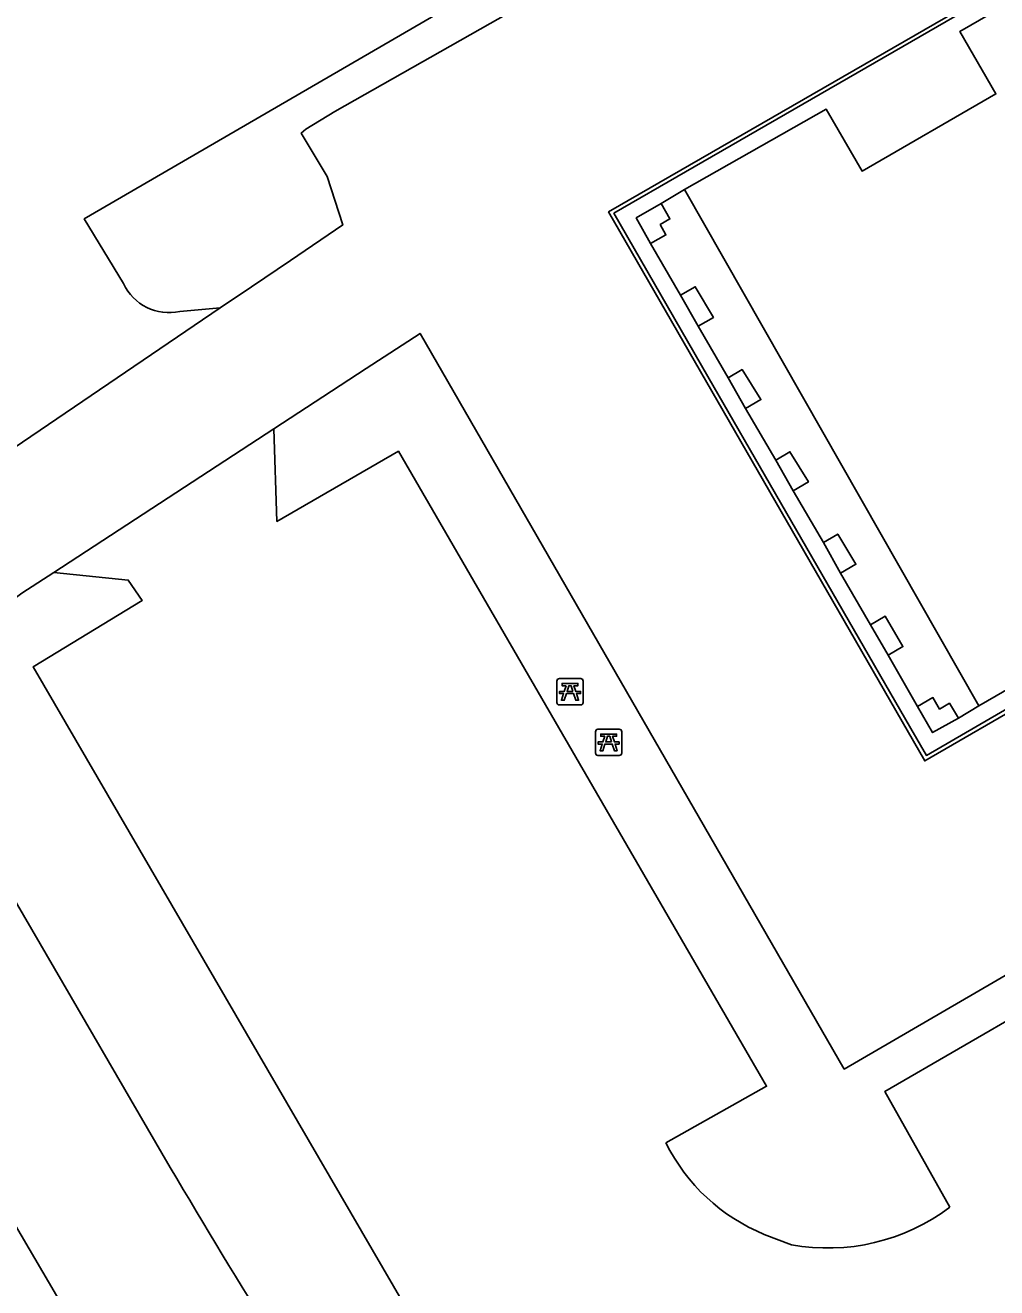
# Model space of a CAD drawing. Extents: x 155018 to 156648, y 383980 to 385733.
# Drawn here: x 155971.85 to 156008.65, y 384842.71 to 384890.53 of the extents above; entities that cross this region are included whole.
import ezdxf

# ---------------------------------------------------------------- set-up
doc = ezdxf.new("R2010")
doc.units = 0
for name, color, linetype in [('IMGEO_Lijnafwatering', 7, 'Continuous'), ('IMGEO_Pand', 7, 'Continuous'), ('IMGEO_Pand_overbouw', 7, 'Continuous'), ('IMGEO_Parkeervlak_gesloten', 7, 'Continuous'), ('IMGEO_Parkeervlak_open', 7, 'Continuous'), ('IMGEO_Picknicktafel', 7, 'Continuous'), ('IMGEO_Rijbaan_lokaal_gesloten', 7, 'Continuous'), ('IMGEO_Voetpad_open', 7, 'Continuous')]:
    doc.layers.add(name, color=color, linetype=linetype)

msp = doc.modelspace()

# ---------------------------------------------------------------- linework, layer by layer
at = {"layer": 'IMGEO_Lijnafwatering'}
for points in [[(156014.633, 384895.249), (156001.302, 384887.546), (155996.858, 384884.979)], [(155996.858, 384884.979), (155994.143, 384883.41), (155997.704, 384877.234), (156002.831, 384868.341)], [(156002.831, 384868.341), (156005.394, 384863.895), (156005.98, 384862.879), (156018.282, 384870.019)]]:
    msp.add_lwpolyline(points, dxfattribs=at)
at = {"layer": 'IMGEO_Pand'}
for points in [[(155996.821, 384884.308), (156002.181, 384887.356), (156003.544, 384885.006), (156008.617, 384887.934), (156007.252, 384890.298), (156015.467, 384895.04), (156019.378, 384897.297), (156041.409, 384910.017)], [(156047.271, 384887.448), (156007.97, 384864.757)], [(155996.821, 384884.308), (156007.97, 384864.757)], [(155995.526, 384882.268), (155994.994, 384883.238), (155995.933, 384883.776)], [(155995.526, 384882.268), (155996.113, 384882.59), (155995.897, 384882.983), (155996.266, 384883.194), (155995.933, 384883.776)], [(155997.332, 384879.138), (155997.916, 384879.467), (155997.225, 384880.627), (155996.671, 384880.311)], [(155997.332, 384879.138), (155996.671, 384880.311)], [(155999.13, 384876.019), (155999.713, 384876.351), (155999, 384877.491), (155998.469, 384877.181)], [(155999.13, 384876.019), (155998.469, 384877.181)], [(156000.931, 384872.9), (156001.51, 384873.238), (156000.812, 384874.38), (156000.272, 384874.056)], [(156000.931, 384872.9), (156000.272, 384874.056)], [(156002.728, 384869.785), (156003.312, 384870.114), (156002.625, 384871.262), (156002.079, 384870.939)], [(156002.728, 384869.785), (156002.079, 384870.939)], [(156004.528, 384866.668), (156005.092, 384866.999), (156004.415, 384868.155), (156003.858, 384867.828)], [(156004.528, 384866.668), (156003.858, 384867.828)], [(156007.194, 384864.288), (156006.852, 384864.854), (156006.482, 384864.63), (156006.225, 384865.068), (156005.647, 384864.729)], [(156007.194, 384864.288), (156006.217, 384863.743), (156005.647, 384864.729)]]:
    msp.add_lwpolyline(points, dxfattribs=at)
at = {"layer": 'IMGEO_Pand_overbouw'}
msp.add_lwpolyline([(156007.97, 384864.757), (155996.821, 384884.308), (155995.933, 384883.776), (155996.266, 384883.194), (155995.897, 384882.983), (155996.113, 384882.59), (155995.526, 384882.268), (155996.671, 384880.311), (155997.225, 384880.627), (155997.916, 384879.467), (155997.332, 384879.138), (155998.469, 384877.181), (155999, 384877.491), (155999.713, 384876.351), (155999.13, 384876.019), (156000.272, 384874.056), (156000.812, 384874.38), (156001.51, 384873.238), (156000.931, 384872.9), (156002.079, 384870.939), (156002.625, 384871.262), (156003.312, 384870.114), (156002.728, 384869.785), (156003.858, 384867.828), (156004.415, 384868.155), (156005.092, 384866.999), (156004.528, 384866.668), (156005.647, 384864.729), (156006.225, 384865.068), (156006.482, 384864.63), (156006.852, 384864.854), (156007.194, 384864.288)], close=True, dxfattribs=at)
at = {"layer": 'IMGEO_Parkeervlak_gesloten'}
for points in [[(155975.569, 384880.749), (155974.085, 384883.194), (155988.415, 384891.527), (155992.967, 384894.263), (155980.921, 384915.2)], [(155979.235, 384879.828), (155977.707, 384879.694)], [(155996.117, 384848.198), (155999.929, 384850.343), (155985.983, 384874.395), (155981.382, 384871.74), (155981.258, 384875.245)], [(155972.926, 384869.806), (155975.747, 384869.518), (155976.27, 384868.741), (155972.149, 384866.236), (155991.052, 384833.741), (155995.302, 384836.121), (155997.001, 384833.299)], [(156023.937, 384861.456), (156004.408, 384850.149), (156006.863, 384845.765)], [(156000.87, 384844.344), (155999.84, 384844.736)]]:
    msp.add_lwpolyline(points, dxfattribs=at)
for centre, radius, start, end in [((155977.295, 384881.553), 1.904, 204.9776, 282.4942), ((156002.552, 384851.385), 7.181, 206.3495, 247.8113), ((156002.256, 384851.846), 7.629, 259.5298, 307.1483)]:
    msp.add_arc(centre, radius, start, end, dxfattribs=at)
at = {"layer": 'IMGEO_Parkeervlak_open'}
msp.add_lwpolyline([(155966.849, 384865.293), (155977.341, 384847.263)], dxfattribs=at)
msp.add_arc((156250.407, 385008.319), 317.023, 210.53237, 213.30751, dxfattribs=at)
at = {"layer": 'IMGEO_Picknicktafel'}
for p, q in [((155991.984, 384865.692), (155991.984, 384864.884)), ((155991.984, 384865.692), (155991.984, 384864.884)), ((155992.886, 384865.786), (155992.078, 384865.786)), ((155992.886, 384865.786), (155992.078, 384865.786)), ((155992.98, 384864.884), (155992.98, 384865.692)), ((155992.98, 384864.884), (155992.98, 384865.692)), ((155992.078, 384864.79), (155992.886, 384864.79)), ((155992.078, 384864.79), (155992.886, 384864.79)), ((155993.447, 384863.775), (155993.447, 384862.967)), ((155993.447, 384863.775), (155993.447, 384862.967)), ((155994.349, 384863.869), (155993.541, 384863.869)), ((155994.349, 384863.869), (155993.541, 384863.869)), ((155994.443, 384862.967), (155994.443, 384863.775)), ((155994.443, 384862.967), (155994.443, 384863.775)), ((155993.541, 384862.873), (155994.349, 384862.873)), ((155993.541, 384862.873), (155994.349, 384862.873))]:
    msp.add_line(p, q, dxfattribs=at)
for points in [[(155992.334, 384865.518), (155992.184, 384865.518), (155992.184, 384865.601), (155992.78, 384865.601), (155992.78, 384865.518), (155992.63, 384865.518), (155992.698, 384865.303), (155992.88, 384865.303), (155992.88, 384865.221), (155992.725, 384865.221), (155992.805, 384864.968), (155992.7, 384864.968), (155992.62, 384865.221), (155992.344, 384865.221), (155992.264, 384864.968), (155992.159, 384864.968), (155992.239, 384865.221), (155992.084, 384865.221), (155992.084, 384865.303), (155992.266, 384865.303), (155992.334, 384865.518)], [(155992.593, 384865.303), (155992.525, 384865.518), (155992.439, 384865.518), (155992.371, 384865.303), (155992.593, 384865.303)], [(155993.797, 384863.601), (155993.647, 384863.601), (155993.647, 384863.684), (155994.243, 384863.684), (155994.243, 384863.601), (155994.093, 384863.601), (155994.161, 384863.386), (155994.343, 384863.386), (155994.343, 384863.304), (155994.188, 384863.304), (155994.268, 384863.051), (155994.163, 384863.051), (155994.083, 384863.304), (155993.807, 384863.304), (155993.727, 384863.051), (155993.622, 384863.051), (155993.702, 384863.304), (155993.547, 384863.304), (155993.547, 384863.386), (155993.729, 384863.386), (155993.797, 384863.601)], [(155994.056, 384863.386), (155993.988, 384863.601), (155993.902, 384863.601), (155993.834, 384863.386), (155994.056, 384863.386)]]:
    msp.add_lwpolyline(points, dxfattribs=at)
for centre, start, end in [((155992.078, 384865.692), 90, 180), ((155992.078, 384865.692), 90, 180), ((155992.886, 384865.692), 0, 90), ((155992.886, 384865.692), 0, 90), ((155992.078, 384864.884), 180, 270), ((155992.078, 384864.884), 180, 270), ((155992.886, 384864.884), 270, 0), ((155992.886, 384864.884), 270, 0), ((155993.541, 384863.775), 90, 180), ((155993.541, 384863.775), 90, 180), ((155994.349, 384863.775), 0, 90), ((155994.349, 384863.775), 0, 90), ((155993.541, 384862.967), 180, 270), ((155993.541, 384862.967), 180, 270), ((155994.349, 384862.967), 270, 0), ((155994.349, 384862.967), 270, 0)]:
    msp.add_arc(centre, 0.0946, start, end, dxfattribs=at)
at = {"layer": 'IMGEO_Rijbaan_lokaal_gesloten'}
for points in [[(156002.81, 384900.264), (156004.508, 384901.232), (156005.328, 384899.852), (156010.159, 384902.636), (156014.432, 384895.282), (155993.943, 384883.464), (156005.916, 384862.665), (156018.236, 384869.793), (156022.422, 384862.367)], [(155997.133, 384896.963), (155997.854, 384895.599), (155994.407, 384893.715), (155993.069, 384892.655), (155983.572, 384887.264), (155982.48, 384886.602), (155982.301, 384886.448), (155983.278, 384884.804), (155983.874, 384882.97), (155981.889, 384881.625), (155980.413, 384880.626), (155979.235, 384879.828)], [(155979.235, 384879.828), (155970.427, 384873.861)], [(155981.258, 384875.245), (155983.444, 384876.672), (155984.755, 384877.527), (155986.801, 384878.863), (156002.868, 384850.994), (156022.422, 384862.367)], [(155972.926, 384869.806), (155981.258, 384875.245)], [(155966.849, 384865.293), (155967.543, 384865.9), (155971.723, 384869.021), (155972.926, 384869.806)], [(155976.357, 384836.745), (155965.559, 384855.153), (155963.825, 384857.831)]]:
    msp.add_lwpolyline(points, dxfattribs=at)
at = {"layer": 'IMGEO_Voetpad_open'}
for points in [[(155995.933, 384883.776), (155996.821, 384884.308)], [(155996.671, 384880.311), (155995.526, 384882.268)], [(155998.469, 384877.181), (155997.332, 384879.138)], [(156000.272, 384874.056), (155999.13, 384876.019)], [(156002.079, 384870.939), (156000.931, 384872.9)], [(156003.858, 384867.828), (156002.728, 384869.785)], [(156005.647, 384864.729), (156004.528, 384866.668)], [(156007.97, 384864.757), (156007.194, 384864.288)]]:
    msp.add_lwpolyline(points, dxfattribs=at)

doc.saveas('drawing.dxf')
